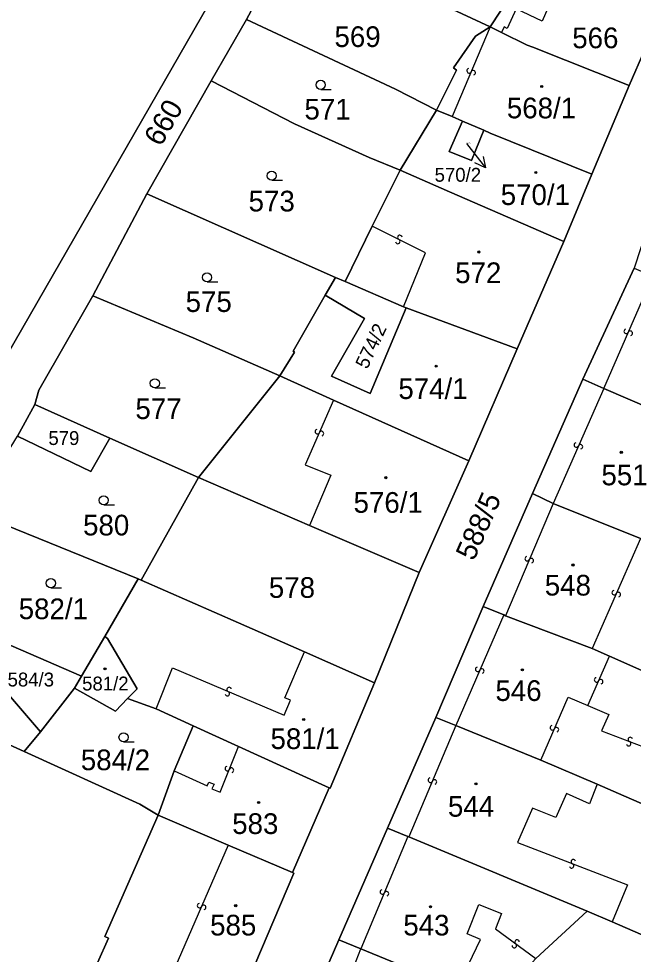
# Model space of a CAD drawing. Extents: x -598233 to -596890, y -1157848 to -1156431.
# Drawn here: x -597398.8 to -597348.3, y -1157345.7 to -1157268.8 of the extents above; entities that cross this region are included whole.
import ezdxf

# ---------------------------------------------------------------- set-up
doc = ezdxf.new("R2010")
doc.units = 0
for name, color, linetype in [('Level 1', 7, 'Continuous'), ('Level 13', 7, 'Continuous'), ('Level 3', 7, 'Continuous'), ('Level 4', 7, 'Continuous'), ('Level 5', 7, 'Continuous'), ('Level 57', 7, 'Continuous'), ('Level 60', 7, 'Continuous'), ('Vrstva 60', 7, 'Continuous')]:
    doc.layers.add(name, color=color, linetype=linetype)

msp = doc.modelspace()

# ---------------------------------------------------------------- linework, layer by layer
at = {"layer": 'Level 1'}
for points in [[(-597362.93, -1157237.24), (-597366.08, -1157238.11), (-597377, -1157256.75), (-597400.4, -1157297.44), (-597402.55, -1157294.78), (-597404.21, -1157291.16), (-597403.61, -1157276.6), (-597404.71, -1157269.99), (-597405.88, -1157267.31), (-597408.49, -1157262.07), (-597409.9, -1157256.81), (-597410.41, -1157250.83), (-597412.35, -1157243.59)], [(-597380.1, -1157268.86), (-597376.16, -1157261.52)], [(-597360.09, -1157269.46), (-597365.81, -1157266.77), (-597368.53, -1157265.55), (-597376.16, -1157261.52)], [(-597356.6, -1157264.1), (-597360.09, -1157269.46)], [(-597346.1, -1157268.36), (-597348.67, -1157274.28)], [(-597380.1, -1157268.86), (-597383.02, -1157273.88)], [(-597364.51, -1157276.29), (-597367.88, -1157274.57), (-597380.1, -1157268.86)], [(-597364.51, -1157276.29), (-597362.87, -1157273), (-597363.11, -1157272.83), (-597361.31, -1157270.22), (-597360.09, -1157269.46)], [(-597359.17, -1157269.91), (-597360.09, -1157269.46)], [(-597348.67, -1157274.28), (-597356.59, -1157271.13), (-597357.05, -1157270.95), (-597359.17, -1157269.91)], [(-597383.02, -1157273.88), (-597388.3, -1157283.16)], [(-597367.5, -1157281.22), (-597370.03, -1157280.2), (-597376.17, -1157277.42), (-597383.02, -1157273.88)], [(-597351.75, -1157281.56), (-597348.67, -1157274.28)], [(-597367.5, -1157281.22), (-597364.51, -1157276.29)], [(-597364.51, -1157276.29), (-597363.23, -1157276.83)], [(-597362.36, -1157277.2), (-597363.46, -1157279.7), (-597361.64, -1157280.44), (-597360.63, -1157277.95)], [(-597363.23, -1157276.83), (-597362.36, -1157277.2)], [(-597362.36, -1157277.2), (-597360.63, -1157277.95)], [(-597351.75, -1157281.56), (-597360.09, -1157278.18), (-597360.63, -1157277.95)], [(-597369.79, -1157285.83), (-597367.5, -1157281.22)], [(-597354.06, -1157287.08), (-597363.44, -1157283), (-597367.5, -1157281.22)], [(-597351.75, -1157281.56), (-597354.06, -1157287.08)], [(-597388.3, -1157283.16), (-597392.72, -1157291.55)], [(-597372.8, -1157290.05), (-597388.3, -1157283.16)], [(-597369.79, -1157285.83), (-597372.02, -1157290.38)], [(-597354.06, -1157287.08), (-597357.89, -1157295.92)], [(-597348.28, -1157289.27), (-597352.49, -1157298.4)], [(-597372.8, -1157290.05), (-597373.64, -1157291.51)], [(-597372.8, -1157290.05), (-597372.02, -1157290.38)], [(-597372.02, -1157290.38), (-597367.23, -1157292.45)], [(-597392.72, -1157291.55), (-597397.17, -1157299.31), (-597397.51, -1157300.48)], [(-597377.37, -1157298.13), (-597384.48, -1157295.01), (-597392.72, -1157291.55)], [(-597377.37, -1157298.13), (-597376.17, -1157296.17), (-597376.27, -1157296.11), (-597373.64, -1157291.51)], [(-597373.64, -1157291.51), (-597370.42, -1157293.42), (-597373.13, -1157298.16), (-597369.96, -1157299.57), (-597367.01, -1157292.53)], [(-597367.23, -1157292.45), (-597367.01, -1157292.53)], [(-597357.89, -1157295.92), (-597367.01, -1157292.53)], [(-597361.84, -1157305.12), (-597357.89, -1157295.92)], [(-597384.05, -1157306.49), (-597377.37, -1157298.13)], [(-597377.37, -1157298.13), (-597372.96, -1157300.12)], [(-597352.49, -1157298.4), (-597356.61, -1157307.8)], [(-597350.77, -1157299.16), (-597352.49, -1157298.4)], [(-597350.77, -1157299.16), (-597343.08, -1157302.49)], [(-597372.96, -1157300.12), (-597361.84, -1157305.12)], [(-597398.91, -1157303.09), (-597397.51, -1157300.48)], [(-597397.51, -1157300.48), (-597391.34, -1157303.25)], [(-597398.91, -1157303.09), (-597392.9, -1157305.98), (-597391.34, -1157303.25)], [(-597391.34, -1157303.25), (-597384.05, -1157306.49)], [(-597365.94, -1157314.28), (-597361.84, -1157305.12)], [(-597384.05, -1157306.49), (-597388.77, -1157314.91)], [(-597374.93, -1157310.42), (-597384.05, -1157306.49)], [(-597356.61, -1157307.8), (-597360.66, -1157317.07)], [(-597356.61, -1157307.8), (-597354.93, -1157308.61)], [(-597354.93, -1157308.61), (-597347.76, -1157311.5)], [(-597402.72, -1157309.26), (-597389, -1157314.8)], [(-597365.94, -1157314.28), (-597374.93, -1157310.42)], [(-597389, -1157314.8), (-597391.76, -1157319.54)], [(-597389, -1157314.8), (-597388.77, -1157314.91)], [(-597365.94, -1157314.28), (-597369.61, -1157323.36)], [(-597388.77, -1157314.91), (-597380.77, -1157318.42), (-597375.36, -1157320.81)], [(-597360.66, -1157317.07), (-597364.55, -1157326.19)], [(-597358.98, -1157317.77), (-597360.66, -1157317.07)], [(-597405.1, -1157317.84), (-597403.97, -1157319.32), (-597397.03, -1157327.38)], [(-597405.1, -1157317.84), (-597393.66, -1157322.79)], [(-597358.85, -1157317.84), (-597358.98, -1157317.77)], [(-597358.85, -1157317.84), (-597351.72, -1157320.53)], [(-597391.76, -1157319.54), (-597393.66, -1157322.79)], [(-597389.88, -1157324.65), (-597389.09, -1157323.84), (-597391.54, -1157319.7), (-597391.76, -1157319.54)], [(-597375.36, -1157320.81), (-597369.61, -1157323.36)], [(-597351.72, -1157320.53), (-597350.31, -1157321.15)], [(-597350.31, -1157321.15), (-597344.43, -1157323.75)], [(-597393.66, -1157322.79), (-597394.24, -1157323.78)], [(-597373.33, -1157331.97), (-597373.25, -1157332), (-597369.61, -1157323.36)], [(-597394.24, -1157323.78), (-597397.03, -1157327.38)], [(-597394.24, -1157323.78), (-597390.88, -1157325.68), (-597389.88, -1157324.65)], [(-597389.88, -1157324.65), (-597387.52, -1157325.49)], [(-597398.36, -1157329), (-597407.21, -1157325)], [(-597387.52, -1157325.49), (-597384.49, -1157326.88)], [(-597364.55, -1157326.19), (-597368.52, -1157335.28)], [(-597364.55, -1157326.19), (-597362.91, -1157326.85)], [(-597384.49, -1157326.88), (-597386.04, -1157330.59)], [(-597384.49, -1157326.88), (-597380.77, -1157328.57)], [(-597362.91, -1157326.85), (-597355.95, -1157329.71)], [(-597397.03, -1157327.38), (-597398.36, -1157329)], [(-597380.77, -1157328.57), (-597373.33, -1157331.97)], [(-597387.37, -1157334.23), (-597388.88, -1157333.32), (-597398.36, -1157329)], [(-597351.3, -1157331.69), (-597355.95, -1157329.71)], [(-597386.04, -1157330.59), (-597387.37, -1157334.23)], [(-597345.09, -1157334.4), (-597349.57, -1157332.43), (-597351.3, -1157331.69)], [(-597373.33, -1157331.97), (-597376.34, -1157338.93)], [(-597387.37, -1157334.23), (-597391.76, -1157344.2), (-597391.46, -1157344.33), (-597392.36, -1157346.37), (-597395.68, -1157348.96), (-597395.77, -1157348.79), (-597399.75, -1157351.85), (-597397.9, -1157354.55), (-597393.97, -1157351.49), (-597392.71, -1157350.99), (-597391.42, -1157350.88), (-597390.02, -1157351.11), (-597388.22, -1157351.75), (-597385.61, -1157353.08), (-597385.99, -1157353.37), (-597384.78, -1157354.58)], [(-597381.62, -1157336.68), (-597387.37, -1157334.23)], [(-597372.52, -1157344.46), (-597368.52, -1157335.28)], [(-597368.52, -1157335.28), (-597366.85, -1157335.98)], [(-597366.85, -1157335.98), (-597366.77, -1157336)], [(-597352.12, -1157342.11), (-597366.77, -1157336)], [(-597376.34, -1157338.93), (-597381.62, -1157336.68)], [(-597376.34, -1157338.93), (-597376.23, -1157339), (-597380.51, -1157349.09)], [(-597352.12, -1157342.11), (-597356.34, -1157346)], [(-597352.12, -1157342.11), (-597350.08, -1157343)], [(-597350.08, -1157343), (-597345.24, -1157345.09)], [(-597372.52, -1157344.46), (-597374.83, -1157349.78)], [(-597370.71, -1157345.21), (-597372.52, -1157344.46)], [(-597366.25, -1157347.04), (-597370.71, -1157345.21)]]:
    msp.add_lwpolyline(points, dxfattribs=at)
at = {"layer": 'Level 13'}
for centre, start, end in [((-597361.829, -1157273.067), 104.08177, 336.67177), ((-597361.491, -1157273.214), 284.29623, 156.39423), ((-597367.684, -1157287.084), 190.91243, 63.01043), ((-597367.517, -1157286.756), 10.69797, 243.28797), ((-597348.928, -1157294.475), 103.76292, 335.86091), ((-597348.592, -1157294.624), 283.54846, 156.13846), ((-597374.288, -1157302.716), 103.54582, 336.13582), ((-597373.952, -1157302.865), 283.76028, 155.85827), ((-597353.018, -1157303.805), 103.39863, 335.98863), ((-597352.682, -1157303.956), 283.61308, 155.71108), ((-597357.059, -1157313.157), 104.14725, 336.73725), ((-597356.721, -1157313.304), 284.3617, 156.4597), ((-597349.908, -1157315.945), 103.47899, 336.06899), ((-597349.572, -1157316.096), 283.69345, 155.79144), ((-597361.119, -1157322.236), 103.75438, 336.34438), ((-597360.781, -1157322.385), 283.96884, 156.06683), ((-597351.359, -1157323.105), 103.98751, 336.08551), ((-597351.021, -1157323.254), 283.77306, 156.36306), ((-597381.683, -1157324.239), 194.09571, 66.68571), ((-597381.536, -1157323.901), 14.31016, 246.40816), ((-597354.988, -1157327.045), 103.84188, 335.93988), ((-597354.652, -1157327.194), 283.62743, 156.21743), ((-597348.592, -1157328.009), 16.28505, 248.38305), ((-597348.727, -1157328.351), 196.07059, 68.66059), ((-597381.691, -1157330.39), 105.54513, 337.64312), ((-597381.349, -1157330.529), 285.33067, 157.92067), ((-597365.009, -1157331.348), 104.28544, 336.87544), ((-597364.671, -1157331.493), 284.4999, 156.59789), ((-597353.272, -1157338.049), 16.27566, 248.37365), ((-597353.407, -1157338.391), 196.0612, 68.6512), ((-597368.949, -1157340.528), 104.46352, 337.05352), ((-597368.611, -1157340.673), 284.67798, 156.77598), ((-597383.969, -1157341.656), 103.76143, 336.35143), ((-597383.631, -1157341.805), 283.97589, 156.07389), ((-597358.11, -1157344.938), 180.87443, 53.46443), ((-597357.889, -1157344.642), 1.08889, 233.18689)]:
    msp.add_arc(centre, 0.184, start, end, dxfattribs=at)
at = {"layer": 'Level 3'}
for points in [[(-597354.18, -1157265.18), (-597355.83, -1157268.98), (-597357.95, -1157267.98), (-597358.7, -1157269.59), (-597358.96, -1157269.46), (-597359.17, -1157269.91)], [(-597360.09, -1157269.46), (-597363.23, -1157276.83)], [(-597367.23, -1157292.45), (-597365.41, -1157288.01), (-597369.79, -1157285.83)], [(-597350.77, -1157299.16), (-597346.74, -1157289.94)], [(-597350.77, -1157299.16), (-597354.93, -1157308.61)], [(-597372.96, -1157300.12), (-597375.29, -1157305.45), (-597373.19, -1157306.3), (-597374.93, -1157310.42)], [(-597354.93, -1157308.61), (-597358.85, -1157317.84)], [(-597347.76, -1157311.5), (-597351.72, -1157320.53)], [(-597358.98, -1157317.77), (-597362.91, -1157326.85)], [(-597387.52, -1157325.49), (-597386.19, -1157322.12), (-597377.03, -1157326.02), (-597376.5, -1157324.78), (-597376.97, -1157324.57), (-597375.36, -1157320.81)], [(-597352.07, -1157325.22), (-597350.31, -1157321.15)], [(-597352.07, -1157325.22), (-597350.36, -1157325.96), (-597350.95, -1157327.29), (-597346.36, -1157329.06), (-597345.65, -1157327.44), (-597344.43, -1157323.75)], [(-597355.95, -1157329.71), (-597353.69, -1157324.52), (-597352.07, -1157325.22)], [(-597362.91, -1157326.85), (-597366.77, -1157336)], [(-597386.04, -1157330.59), (-597383.34, -1157331.8), (-597383.2, -1157331.51), (-597382.78, -1157331.69), (-597382.95, -1157332.07), (-597382.28, -1157332.34), (-597380.77, -1157328.57)], [(-597351.3, -1157331.69), (-597351.95, -1157333.28), (-597353.84, -1157332.43), (-597354.7, -1157334.42), (-597356.63, -1157333.66), (-597357.85, -1157336.48), (-597348.83, -1157339.96), (-597350.08, -1157343)], [(-597366.85, -1157335.98), (-597370.71, -1157345.21)], [(-597381.62, -1157336.68), (-597385.99, -1157346.78), (-597380.51, -1157349.09)], [(-597358.67, -1157348.58), (-597361.88, -1157346.48), (-597360.9, -1157344.45), (-597362, -1157343.97), (-597361.03, -1157341.55), (-597359.17, -1157342.31), (-597359.65, -1157343.57), (-597356.34, -1157346)], [(-597367.74, -1157357.83), (-597372.55, -1157352.7), (-597372.83, -1157350.62), (-597370.71, -1157345.21)]]:
    msp.add_lwpolyline(points, dxfattribs=at)
at = {"layer": 'Level 5'}
for p, q in [((-597374.02, -1157274.59), (-597373.145, -1157274.59)), ((-597378.04, -1157282.06), (-597377.165, -1157282.06)), ((-597383.35, -1157290.41), (-597382.475, -1157290.41)), ((-597387.64, -1157299.11), (-597386.765, -1157299.11)), ((-597391.84, -1157308.73), (-597390.965, -1157308.73)), ((-597396.18, -1157315.54), (-597395.305, -1157315.54)), ((-597390.21, -1157328.2), (-597389.335, -1157328.2))]:
    msp.add_line(p, q, dxfattribs=at)
for centre, radius in [((-597374.02, -1157274.215), 0.375), ((-597355.86, -1157274.35), 0.09), ((-597355.86, -1157274.35), 0.0521), ((-597378.04, -1157281.685), 0.375), ((-597356.35, -1157281.42), 0.09), ((-597356.35, -1157281.42), 0.0521), ((-597361.03, -1157287.95), 0.09), ((-597361.03, -1157287.95), 0.0521), ((-597383.35, -1157290.035), 0.375), ((-597364.53, -1157297.33), 0.09), ((-597364.53, -1157297.33), 0.0521), ((-597387.64, -1157298.735), 0.375), ((-597349.33, -1157304.41), 0.09), ((-597349.33, -1157304.41), 0.0521), ((-597368.67, -1157306.49), 0.09), ((-597368.67, -1157306.49), 0.0521), ((-597391.84, -1157308.355), 0.375), ((-597353.3, -1157313.67), 0.09), ((-597353.3, -1157313.67), 0.0521), ((-597396.18, -1157315.165), 0.375), ((-597391.73, -1157322.2), 0.09), ((-597391.73, -1157322.2), 0.0521), ((-597357.45, -1157322.28), 0.09), ((-597357.45, -1157322.28), 0.0521), ((-597375.41, -1157326.36), 0.09), ((-597375.41, -1157326.36), 0.0521), ((-597390.21, -1157327.825), 0.375), ((-597361.27, -1157331.65), 0.09), ((-597361.27, -1157331.65), 0.0521), ((-597379.12, -1157333.18), 0.09), ((-597379.12, -1157333.18), 0.0521), ((-597381, -1157341.66), 0.09), ((-597381, -1157341.66), 0.0521), ((-597365, -1157341.75), 0.09), ((-597365, -1157341.75), 0.0521)]:
    msp.add_circle(centre, radius, dxfattribs=at)
at = {"layer": 'Level 57'}
msp.add_line((-597362.05, -1157279.04), (-597360.495, -1157281.04), dxfattribs=at)
msp.add_lwpolyline([(-597360.68, -1157280.114), (-597360.495, -1157281.04), (-597361.347, -1157280.632)], dxfattribs=at)
at = {"layer": 'Level 60'}
for points in [[(-597400.4, -1157297.44), (-597377, -1157256.75), (-597366.08, -1157238.11), (-597362.93, -1157237.24), (-597361.63, -1157239.3), (-597362.84, -1157239.68), (-597369.39, -1157250.19), (-597376.16, -1157261.52), (-597380.1, -1157268.86), (-597383.02, -1157273.88), (-597388.3, -1157283.16), (-597392.72, -1157291.55), (-597397.17, -1157299.31), (-597397.51, -1157300.48), (-597398.91, -1157303.09)], [(-597336.37, -1157261.05), (-597340.68, -1157270.74), (-597344.66, -1157280.12), (-597347.18, -1157285.93), (-597348.28, -1157289.27), (-597352.49, -1157298.4), (-597356.61, -1157307.8), (-597360.66, -1157317.07), (-597364.55, -1157326.19), (-597368.52, -1157335.28), (-597372.52, -1157344.46), (-597374.83, -1157349.78)], [(-597380.51, -1157349.09), (-597376.23, -1157339), (-597376.34, -1157338.93), (-597373.33, -1157331.97), (-597373.25, -1157332), (-597369.61, -1157323.36), (-597365.94, -1157314.28), (-597361.84, -1157305.12), (-597357.89, -1157295.92), (-597354.06, -1157287.08), (-597351.75, -1157281.56), (-597348.67, -1157274.28), (-597346.1, -1157268.36)], [(-597420.57, -1157347.37), (-597417.04, -1157344.27), (-597407.19, -1157334.7), (-597403.14, -1157332.09), (-597407.21, -1157325.78), (-597407.21, -1157325), (-597398.36, -1157329), (-597388.88, -1157333.32), (-597387.37, -1157334.23), (-597391.76, -1157344.2), (-597391.46, -1157344.33), (-597392.36, -1157346.37)]]:
    msp.add_lwpolyline(points, dxfattribs=at)
for points in [[(-597356.6, -1157264.1), (-597360.09, -1157269.46), (-597365.81, -1157266.77), (-597368.53, -1157265.55), (-597376.16, -1157261.52), (-597369.39, -1157250.19), (-597359.59, -1157262.17)], [(-597364.51, -1157276.29), (-597367.88, -1157274.57), (-597380.1, -1157268.86), (-597376.16, -1157261.52), (-597368.53, -1157265.55), (-597365.81, -1157266.77), (-597360.09, -1157269.46), (-597361.31, -1157270.22), (-597363.11, -1157272.83), (-597362.87, -1157273)], [(-597356.6, -1157264.1), (-597354.18, -1157265.18), (-597350.77, -1157266.52), (-597346.1, -1157268.36), (-597348.67, -1157274.28), (-597356.59, -1157271.13), (-597357.05, -1157270.95), (-597359.17, -1157269.91), (-597360.09, -1157269.46)], [(-597367.88, -1157274.57), (-597364.51, -1157276.29), (-597367.5, -1157281.22), (-597370.03, -1157280.2), (-597376.17, -1157277.42), (-597383.02, -1157273.88), (-597380.1, -1157268.86)], [(-597356.59, -1157271.13), (-597348.67, -1157274.28), (-597351.75, -1157281.56), (-597360.09, -1157278.18), (-597360.63, -1157277.95), (-597362.36, -1157277.2), (-597363.23, -1157276.83), (-597364.51, -1157276.29), (-597362.87, -1157273), (-597363.11, -1157272.83), (-597361.31, -1157270.22), (-597360.09, -1157269.46), (-597359.17, -1157269.91), (-597357.05, -1157270.95)], [(-597370.03, -1157280.2), (-597367.5, -1157281.22), (-597369.79, -1157285.83), (-597372.02, -1157290.38), (-597372.8, -1157290.05), (-597388.3, -1157283.16), (-597383.02, -1157273.88), (-597376.17, -1157277.42)], [(-597364.51, -1157276.29), (-597363.23, -1157276.83), (-597362.36, -1157277.2), (-597363.46, -1157279.7), (-597361.64, -1157280.44), (-597360.63, -1157277.95), (-597360.09, -1157278.18), (-597351.75, -1157281.56), (-597354.06, -1157287.08), (-597363.44, -1157283), (-597367.5, -1157281.22)], [(-597362.36, -1157277.2), (-597360.63, -1157277.95), (-597361.64, -1157280.44), (-597363.46, -1157279.7)], [(-597354.06, -1157287.08), (-597357.89, -1157295.92), (-597367.01, -1157292.53), (-597367.23, -1157292.45), (-597372.02, -1157290.38), (-597369.79, -1157285.83), (-597367.5, -1157281.22), (-597363.44, -1157283)], [(-597388.3, -1157283.16), (-597372.8, -1157290.05), (-597373.64, -1157291.51), (-597376.27, -1157296.11), (-597376.17, -1157296.17), (-597377.37, -1157298.13), (-597384.48, -1157295.01), (-597392.72, -1157291.55)], [(-597338.91, -1157293.46), (-597335.34, -1157295.02), (-597334.98, -1157295.18), (-597336.13, -1157299.09), (-597337.8, -1157304.78), (-597343.08, -1157302.49), (-597350.77, -1157299.16), (-597352.49, -1157298.4), (-597348.28, -1157289.27), (-597346.74, -1157289.94)], [(-597367.23, -1157292.45), (-597367.01, -1157292.53), (-597369.96, -1157299.57), (-597373.13, -1157298.16), (-597370.42, -1157293.42), (-597373.64, -1157291.51), (-597372.8, -1157290.05), (-597372.02, -1157290.38)], [(-597384.48, -1157295.01), (-597377.37, -1157298.13), (-597384.05, -1157306.49), (-597391.34, -1157303.25), (-597397.51, -1157300.48), (-597397.17, -1157299.31), (-597392.72, -1157291.55)], [(-597372.96, -1157300.12), (-597377.37, -1157298.13), (-597376.17, -1157296.17), (-597376.27, -1157296.11), (-597373.64, -1157291.51), (-597370.42, -1157293.42), (-597373.13, -1157298.16), (-597369.96, -1157299.57), (-597367.01, -1157292.53), (-597357.89, -1157295.92), (-597361.84, -1157305.12)], [(-597374.93, -1157310.42), (-597384.05, -1157306.49), (-597377.37, -1157298.13), (-597372.96, -1157300.12), (-597361.84, -1157305.12), (-597365.94, -1157314.28)], [(-597337.8, -1157304.78), (-597334.33, -1157306.13), (-597335.85, -1157316.35), (-597340.42, -1157314.39), (-597347.25, -1157311.68), (-597347.76, -1157311.5), (-597354.93, -1157308.61), (-597356.61, -1157307.8), (-597352.49, -1157298.4), (-597350.77, -1157299.16), (-597343.08, -1157302.49)], [(-597398.91, -1157303.09), (-597397.51, -1157300.48), (-597391.34, -1157303.25), (-597392.9, -1157305.98)], [(-597391.34, -1157303.25), (-597384.05, -1157306.49), (-597388.77, -1157314.91), (-597389, -1157314.8), (-597402.72, -1157309.26), (-597398.91, -1157303.09), (-597392.9, -1157305.98)], [(-597380.77, -1157318.42), (-597388.77, -1157314.91), (-597384.05, -1157306.49), (-597374.93, -1157310.42), (-597365.94, -1157314.28), (-597369.61, -1157323.36), (-597375.36, -1157320.81)], [(-597347.25, -1157311.68), (-597340.42, -1157314.39), (-597343.4, -1157324.16), (-597344.43, -1157323.75), (-597350.31, -1157321.15), (-597351.72, -1157320.53), (-597358.85, -1157317.84), (-597358.98, -1157317.77), (-597360.66, -1157317.07), (-597356.61, -1157307.8), (-597354.93, -1157308.61), (-597347.76, -1157311.5)], [(-597405.1, -1157317.84), (-597406.23, -1157315.84), (-597402.72, -1157309.26), (-597389, -1157314.8), (-597391.76, -1157319.54), (-597393.66, -1157322.79)], [(-597388.77, -1157314.91), (-597380.77, -1157318.42), (-597375.36, -1157320.81), (-597369.61, -1157323.36), (-597373.25, -1157332), (-597373.33, -1157331.97), (-597380.77, -1157328.57), (-597384.49, -1157326.88), (-597387.52, -1157325.49), (-597389.88, -1157324.65), (-597389.09, -1157323.84), (-597391.54, -1157319.7), (-597391.76, -1157319.54), (-597389, -1157314.8)], [(-597405.1, -1157317.84), (-597403.97, -1157319.32), (-597397.03, -1157327.38), (-597398.36, -1157329), (-597407.21, -1157325), (-597406.89, -1157317.08), (-597406.75, -1157316.82)], [(-597358.85, -1157317.84), (-597351.72, -1157320.53), (-597350.31, -1157321.15), (-597344.43, -1157323.75), (-597343.4, -1157324.16), (-597340.9, -1157325.17), (-597341.91, -1157328.43), (-597345.1, -1157327.66), (-597346.46, -1157332.18), (-597346.45, -1157332.49), (-597344.73, -1157333.35), (-597345.09, -1157334.4), (-597349.57, -1157332.43), (-597351.3, -1157331.69), (-597355.95, -1157329.71), (-597362.91, -1157326.85), (-597364.55, -1157326.19), (-597360.66, -1157317.07), (-597358.98, -1157317.77)], [(-597403.97, -1157319.32), (-597405.1, -1157317.84), (-597393.66, -1157322.79), (-597394.24, -1157323.78), (-597397.03, -1157327.38)], [(-597391.54, -1157319.7), (-597389.09, -1157323.84), (-597389.88, -1157324.65), (-597390.88, -1157325.68), (-597394.24, -1157323.78), (-597393.66, -1157322.79), (-597391.76, -1157319.54)], [(-597397.03, -1157327.38), (-597394.24, -1157323.78), (-597390.88, -1157325.68), (-597389.88, -1157324.65), (-597387.52, -1157325.49), (-597384.49, -1157326.88), (-597386.04, -1157330.59), (-597387.37, -1157334.23), (-597388.88, -1157333.32), (-597398.36, -1157329)], [(-597362.91, -1157326.85), (-597355.95, -1157329.71), (-597351.3, -1157331.69), (-597349.57, -1157332.43), (-597345.09, -1157334.4), (-597345.24, -1157345.09), (-597350.08, -1157343), (-597352.12, -1157342.11), (-597366.77, -1157336), (-597366.85, -1157335.98), (-597368.52, -1157335.28), (-597364.55, -1157326.19)], [(-597373.33, -1157331.97), (-597376.34, -1157338.93), (-597381.62, -1157336.68), (-597387.37, -1157334.23), (-597386.04, -1157330.59), (-597384.49, -1157326.88), (-597380.77, -1157328.57)], [(-597387.37, -1157334.23), (-597381.62, -1157336.68), (-597376.34, -1157338.93), (-597376.23, -1157339), (-597380.51, -1157349.09), (-597381.39, -1157350.81), (-597382.48, -1157352.03), (-597384.78, -1157354.58), (-597385.99, -1157353.37), (-597385.61, -1157353.08), (-597388.22, -1157351.75), (-597390.02, -1157351.11), (-597391.42, -1157350.88), (-597392.71, -1157350.99), (-597393.97, -1157351.49), (-597397.9, -1157354.55), (-597399.75, -1157351.85), (-597395.77, -1157348.79), (-597395.68, -1157348.96), (-597392.36, -1157346.37), (-597391.46, -1157344.33), (-597391.76, -1157344.2)], [(-597366.77, -1157336), (-597352.12, -1157342.11), (-597356.34, -1157346), (-597358.67, -1157348.58), (-597360.01, -1157349.63), (-597362.53, -1157348.47), (-597362.74, -1157348.39), (-597366.25, -1157347.04), (-597370.71, -1157345.21), (-597372.52, -1157344.46), (-597368.52, -1157335.28), (-597366.85, -1157335.98)], [(-597362.84, -1157365.75), (-597369.07, -1157359.14), (-597367.84, -1157357.93), (-597367.74, -1157357.83), (-597360.01, -1157349.63), (-597358.67, -1157348.58), (-597356.34, -1157346), (-597352.12, -1157342.11), (-597350.08, -1157343), (-597345.24, -1157345.09), (-597345.35, -1157348.11), (-597351.9, -1157354.6), (-597352.36, -1157355.07), (-597361.56, -1157364.55), (-597361.64, -1157364.61)], [(-597369.07, -1157359.14), (-597374.1, -1157353.9), (-597374.94, -1157352.64), (-597375.07, -1157351.37), (-597374.83, -1157349.78), (-597372.52, -1157344.46), (-597370.71, -1157345.21), (-597366.25, -1157347.04), (-597362.74, -1157348.39), (-597362.53, -1157348.47), (-597360.01, -1157349.63), (-597367.74, -1157357.83), (-597367.84, -1157357.93)]]:
    msp.add_lwpolyline(points, close=True, dxfattribs=at)
at = {"layer": 'Vrstva 60'}
msp.add_lwpolyline([(-597378.01, -1157209.58), (-597404, -1157232.83), (-597412.35, -1157243.59), (-597410.41, -1157250.83), (-597409.9, -1157256.81), (-597408.49, -1157262.07), (-597405.88, -1157267.31), (-597404.71, -1157269.99), (-597403.61, -1157276.6), (-597404.21, -1157291.16), (-597402.55, -1157294.78), (-597400.4, -1157297.44), (-597377, -1157256.75), (-597366.08, -1157238.11), (-597362.93, -1157237.24), (-597355.27, -1157226.91), (-597332.68, -1157218.37), (-597302.46, -1157198.67)], dxfattribs=at)

# ---------------------------------------------------------------- texts
at = {"layer": 'Level 4'}
for s, height, p in [('569', 1.7, (-597372.886, -1157271.11)), ('566', 1.7, (-597353.356, -1157271.21)), ('571', 1.7, (-597375.353, -1157277.07)), ('568/1', 1.7, (-597358.727, -1157276.97)), ('570/2', 0.1, (-597362.05, -1157279.04)), ('570/1', 1.7, (-597359.232, -1157284.09)), ('573', 1.7, (-597379.937, -1157284.62)), ('572', 1.7, (-597362.975, -1157290.51)), ('575', 1.7, (-597385.111, -1157292.88)), ('574/1', 1.7, (-597367.638, -1157300.03)), ('577', 1.7, (-597389.235, -1157301.68)), ('579', 1.14, (-597396.383, -1157303.81)), ('551', 1.7, (-597350.96, -1157307.12)), ('576/1', 1.7, (-597371.318, -1157309.38)), ('580', 1.7, (-597393.533, -1157311.24)), ('578', 1.7, (-597378.278, -1157316.37)), ('548', 1.7, (-597355.613, -1157316.18)), ('582/1', 1.7, (-597398.822, -1157318.12)), ('584/3', 1.14, (-597399.734, -1157323.65)), ('581/2', 1.14, (-597393.611, -1157323.98)), ('546', 1.7, (-597359.666, -1157324.84)), ('581/1', 1.7, (-597378.14, -1157328.79)), ('584/2', 1.7, (-597393.719, -1157330.53)), ('544', 1.7, (-597363.566, -1157334.35)), ('583', 1.7, (-597381.286, -1157335.77)), ('585', 1.7, (-597383.101, -1157344.11)), ('543', 1.7, (-597367.232, -1157344.11))]:
    msp.add_text(s, height=height, dxfattribs=at).set_placement(p)
for s, height, rotation, p in [('660', 1.7, 60.09768, (-597387.151, -1157279.365)), ('574/2', 1.14, 64.63782, (-597370.195, -1157297.638)), ('588/5', 1.7, 66.33225, (-597361.438, -1157313.403))]:
    msp.add_text(s, height=height, rotation=rotation, dxfattribs=at).set_placement(p)
at = {"layer": 'Level 57'}
msp.add_text('570/2', height=1.14, dxfattribs=at).set_placement((-597364.66, -1157282.18))

doc.saveas('drawing.dxf')
